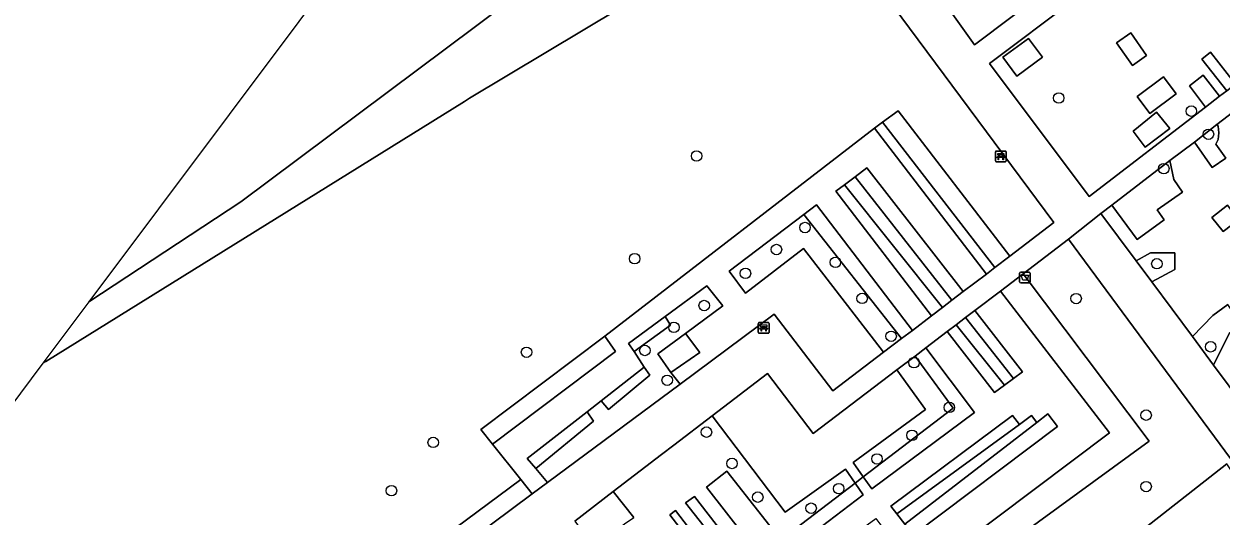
# Model space of a CAD drawing. Extents: x 159352 to 160617, y 385888 to 387323.
# Drawn here: x 159458.5 to 159570, y 386517.3 to 386563.2 of the extents above; entities that cross this region are included whole.
import ezdxf

# ---------------------------------------------------------------- set-up
doc = ezdxf.new("R2010")
doc.units = 0
for name, color, linetype in [('IMGEO_Afvalbak', 7, 'Continuous'), ('IMGEO_Bank', 7, 'Continuous'), ('IMGEO_Boom', 7, 'Continuous'), ('IMGEO_Gemengd_bos', 7, 'Continuous'), ('IMGEO_Grasland_agrarisch', 7, 'Continuous'), ('IMGEO_Groenvoorziening', 7, 'Continuous'), ('IMGEO_Hek', 7, 'Continuous'), ('IMGEO_Voetpad_halfverhard', 7, 'Continuous')]:
    doc.layers.add(name, color=color, linetype=linetype)

msp = doc.modelspace()

# ---------------------------------------------------------------- linework, layer by layer
at = {"layer": 'IMGEO_Afvalbak'}
for p, q in [((159551.23, 386539.16), (159551.23, 386539.96)), ((159551.23, 386539.96), (159551.23, 386539.16)), ((159551.33, 386540.06), (159552.12, 386540.06)), ((159552.12, 386540.06), (159551.33, 386540.06)), ((159552.12, 386539.06), (159551.33, 386539.06)), ((159551.33, 386539.06), (159552.12, 386539.06)), ((159552.22, 386539.96), (159552.22, 386539.16)), ((159552.22, 386539.16), (159552.22, 386539.96))]:
    msp.add_line(p, q, dxfattribs=at)
msp.add_lwpolyline([(159551.37, 386539.77), (159552.07, 386539.77), (159551.93, 386539.3), (159551.52, 386539.3), (159551.37, 386539.77)], dxfattribs=at)
for centre, start, end in [((159551.33, 386539.96), 90, 180), ((159551.33, 386539.96), 90, 180), ((159551.33, 386539.16), 180, 270), ((159551.33, 386539.16), 180, 270), ((159552.12, 386539.96), 0, 90), ((159552.12, 386539.96), 360, 90), ((159552.12, 386539.16), 270, 0), ((159552.12, 386539.16), 270, 0)]:
    msp.add_arc(centre, 0.1, start, end, dxfattribs=at)
at = {"layer": 'IMGEO_Bank'}
for p, q in [((159548.98, 386550.42), (159548.98, 386551.26)), ((159548.98, 386551.26), (159548.98, 386550.42)), ((159549.05, 386551.34), (159549.89, 386551.34)), ((159549.89, 386551.34), (159549.05, 386551.34)), ((159549.98, 386551.27), (159549.98, 386550.43)), ((159549.98, 386550.43), (159549.98, 386551.27)), ((159549.9, 386550.34), (159549.06, 386550.34)), ((159549.06, 386550.34), (159549.9, 386550.34)), ((159549.67, 386550.74), (159549.28, 386550.74)), ((159549.29, 386550.85), (159549.29, 386550.95)), ((159549.33, 386550.95), (159549.33, 386550.85)), ((159549.62, 386550.96), (159549.34, 386550.96)), ((159549.34, 386550.84), (159549.62, 386550.84)), ((159549.62, 386550.85), (159549.62, 386550.95)), ((159549.67, 386550.95), (159549.67, 386550.85)), ((159526.89, 386534.43), (159526.89, 386535.27)), ((159526.89, 386535.27), (159526.89, 386534.43)), ((159526.96, 386535.36), (159527.8, 386535.36)), ((159527.8, 386535.36), (159526.96, 386535.36)), ((159527.58, 386534.75), (159527.19, 386534.75)), ((159527.2, 386534.86), (159527.2, 386534.97)), ((159527.24, 386534.97), (159527.24, 386534.86)), ((159527.53, 386534.97), (159527.25, 386534.97)), ((159527.25, 386534.86), (159527.53, 386534.86)), ((159527.54, 386534.86), (159527.54, 386534.97)), ((159527.58, 386534.97), (159527.58, 386534.86)), ((159527.89, 386535.28), (159527.89, 386534.44)), ((159527.89, 386534.44), (159527.89, 386535.28)), ((159527.81, 386534.36), (159526.97, 386534.36)), ((159526.97, 386534.36), (159527.81, 386534.36))]:
    msp.add_line(p, q, dxfattribs=at)
for points in [[(159549.22, 386550.74), (159549.08, 386550.74), (159549.19, 386550.84), (159549.28, 386550.84)], [(159549.28, 386550.96), (159549.19, 386550.96), (159549.19, 386551.12), (159549.76, 386551.12), (159549.76, 386550.96), (159549.67, 386550.96)], [(159549.27, 386550.73), (159549.27, 386550.53), (159549.23, 386550.53), (159549.23, 386550.73)], [(159549.67, 386550.84), (159549.76, 386550.84), (159549.87, 386550.74), (159549.73, 386550.74)], [(159549.72, 386550.73), (159549.72, 386550.53), (159549.68, 386550.53), (159549.68, 386550.73)], [(159527.14, 386534.75), (159526.99, 386534.75), (159527.1, 386534.86), (159527.19, 386534.86)], [(159527.19, 386534.97), (159527.1, 386534.97), (159527.1, 386535.14), (159527.67, 386535.14), (159527.67, 386534.97), (159527.59, 386534.97)], [(159527.19, 386534.75), (159527.19, 386534.54), (159527.14, 386534.54), (159527.14, 386534.75)], [(159527.59, 386534.86), (159527.67, 386534.86), (159527.78, 386534.75), (159527.64, 386534.75)], [(159527.63, 386534.75), (159527.63, 386534.54), (159527.59, 386534.54), (159527.59, 386534.75)]]:
    msp.add_lwpolyline(points, dxfattribs=at)
for centre, radius, start, end in [((159549.05, 386551.26), 0.0779, 92.4484, 184.2845), ((159549.05, 386551.26), 0.0779, 92.4484, 184.2845), ((159549.9, 386551.26), 0.0779, 2.4484, 94.2845), ((159549.9, 386551.26), 0.0779, 2.4484, 94.2845), ((159549.05, 386550.42), 0.0779, 182.4484, 274.2845), ((159549.05, 386550.42), 0.0779, 182.4484, 274.2845), ((159549.22, 386550.73), 0.00671, 2.8957, 87.1043), ((159549.28, 386550.73), 0.00671, 92.8957, 177.1043), ((159549.28, 386550.95), 0.00671, 2.8957, 87.1043), ((159549.28, 386550.85), 0.00671, 272.8957, 357.1043), ((159549.34, 386550.95), 0.00671, 92.8957, 177.1043), ((159549.34, 386550.85), 0.00671, 182.8957, 267.1043), ((159549.62, 386550.95), 0.00671, 2.8957, 87.1043), ((159549.62, 386550.85), 0.00671, 272.8957, 357.1043), ((159549.67, 386550.95), 0.00671, 92.8957, 177.1043), ((159549.67, 386550.85), 0.00671, 182.8957, 267.1043), ((159549.67, 386550.73), 0.00671, 2.8957, 87.1043), ((159549.73, 386550.73), 0.00671, 92.8957, 177.1043), ((159549.9, 386550.42), 0.0779, 272.4484, 4.2845), ((159549.9, 386550.42), 0.0779, 272.4484, 4.2845), ((159526.97, 386535.28), 0.0779, 92.4484, 184.2845), ((159526.97, 386535.28), 0.0779, 92.4484, 184.2845), ((159527.14, 386534.75), 0.00671, 2.8957, 87.1043), ((159527.19, 386534.97), 0.00671, 2.8957, 87.1043), ((159527.19, 386534.86), 0.00671, 272.8957, 357.1043), ((159527.19, 386534.75), 0.00671, 92.8957, 177.1043), ((159527.25, 386534.97), 0.00671, 92.8957, 177.1043), ((159527.25, 386534.86), 0.00671, 182.8957, 267.1043), ((159527.53, 386534.97), 0.00671, 2.8957, 87.1043), ((159527.53, 386534.86), 0.00671, 272.8957, 357.1043), ((159527.59, 386534.97), 0.00671, 92.8957, 177.1043), ((159527.59, 386534.86), 0.00671, 182.8957, 267.1043), ((159527.58, 386534.75), 0.00671, 2.8957, 87.1043), ((159527.64, 386534.75), 0.00671, 92.8957, 177.1043), ((159527.81, 386535.28), 0.0779, 2.4484, 94.2845), ((159527.81, 386535.28), 0.0779, 2.4484, 94.2845), ((159526.97, 386534.43), 0.0779, 182.4484, 274.2845), ((159526.97, 386534.43), 0.0779, 182.4484, 274.2845), ((159527.81, 386534.43), 0.0779, 272.4484, 4.2845), ((159527.81, 386534.43), 0.0779, 272.4484, 4.2845)]:
    msp.add_arc(centre, radius, start, end, dxfattribs=at)
at = {"layer": 'IMGEO_Boom'}
for centre in [(159554.87, 386556.28), (159567.22, 386555.06), (159568.82, 386552.9), (159521.14, 386550.88), (159564.66, 386549.7), (159531.24, 386544.21), (159528.58, 386542.16), (159515.37, 386541.31), (159534.07, 386540.97), (159564.01, 386540.84), (159525.69, 386539.94), (159536.56, 386537.61), (159556.49, 386537.59), (159521.85, 386536.94), (159519.03, 386534.91), (159539.26, 386534.08), (159569.02, 386533.1), (159505.3, 386532.59), (159516.32, 386532.76), (159541.39, 386531.62), (159518.4, 386529.98), (159544.68, 386527.45), (159563.01, 386526.73), (159522.06, 386525.15), (159496.61, 386524.19), (159541.2, 386524.85), (159524.44, 386522.23), (159537.94, 386522.65), (159492.72, 386519.69), (159534.38, 386519.88), (159563.01, 386520.07), (159526.84, 386519.09), (159531.81, 386518.06)]:
    msp.add_circle(centre, 0.489, dxfattribs=at)
at = {"layer": 'IMGEO_Gemengd_bos'}
for points in [[(159460.26, 386531.58), (159460.26, 386531.58), (159460.52, 386531.74), (159499.51, 386555.96), (159500, 386556.26), (159535.39, 386577.48), (159535.12, 386577.9), (159649.32, 386670.53), (159658.56, 386652.04), (159659.96, 386649.25), (159693.21, 386669.03), (159694.6, 386669.86), (159692.22, 386674.51), (159689.7, 386673.25), (159661.01, 386658.99), (159652.12, 386676.93), (159599.28, 386636.76), (159478.69, 386546.62), (159464.54, 386537.3)], [(159553.75, 386500), (159569.44, 386512.65), (159569.79, 386512.93), (159571.5, 386514.21), (159572.11, 386514.67), (159574.43, 386516.35), (159570.52, 386522.2), (159516.02, 386479.43), (159511.52, 386482.12), (159510.37, 386475.98), (159510.31, 386475.63), (159510.81, 386475.39), (159511.13, 386475.64), (159514.22, 386478.04), (159521.72, 386474.15)]]:
    msp.add_lwpolyline(points, close=True, dxfattribs=at)
for points in [[(159649.32, 386670.53), (159535.12, 386577.9), (159535.39, 386577.48), (159500, 386556.26), (159499.51, 386555.96), (159460.52, 386531.74), (159460.26, 386531.58), (159460.26, 386531.58), (159450.8, 386518.94)], [(159449.89, 386508.94), (159467.83, 386500.5), (159471.45, 386498.79), (159479.36, 386504.66), (159481.92, 386501.58), (159487.57, 386505.79), (159492.74, 386509.64), (159491.63, 386510.98), (159504.76, 386520.73), (159502.14, 386524.03), (159501.05, 386525.39), (159512.6, 386534.09), (159537.72, 386553.47), (159538.47, 386554.02), (159539.93, 386555.1), (159550.32, 386541.55), (159554.42, 386544.67), (159538.63, 386565.97)], [(159570.88, 386522.7), (159555.79, 386543.12), (159551.56, 386539.9), (159563.3, 386524.31), (159529.4, 386499.59)], [(159516.02, 386479.43), (159570.52, 386522.2)]]:
    msp.add_lwpolyline(points, dxfattribs=at)
at = {"layer": 'IMGEO_Grasland_agrarisch'}
msp.add_lwpolyline([(159627.55, 386754.97), (159608.05, 386728.94), (159464.54, 386537.3), (159478.69, 386546.62), (159599.28, 386636.76), (159652.12, 386676.93), (159661.01, 386658.99), (159689.7, 386673.25), (159688.52, 386675.55), (159687.87, 386676.83), (159663.59, 386724.2), (159655.34, 386740.45), (159655.3, 386740.52), (159652.44, 386739.21), (159650.78, 386742.84), (159653.49, 386744.09), (159645.7, 386759.43), (159639.99, 386758), (159627.55, 386754.97), (159627.55, 386754.97)], dxfattribs=at)
at = {"layer": 'IMGEO_Groenvoorziening'}
for points in [[(159584.65, 386609.63), (159542.35, 386577.1), (159545.68, 386571.79), (159545.13, 386571.45), (159545.29, 386571.15), (159544.81, 386570.88), (159546.83, 386567.62), (159543.92, 386565.6), (159547.04, 386561.23), (159554.17, 386566.63), (159546.86, 386575.94), (159549.14, 386577.61), (159560.46, 386585.79), (159566.17, 386589.92), (159567.34, 386588.38), (159567.76, 386587.82), (159570.56, 386584.11)], [(159593.32, 386572.02), (159569.61, 386553.82), (159569.72, 386553.67), (159569.78, 386553.04), (159569.72, 386552.4), (159569.49, 386551.99), (159570.44, 386550.66), (159569.15, 386549.8), (159567.53, 386552.15), (159565.23, 386550.46), (159565.6, 386548.69), (159566.41, 386547.51), (159564.03, 386545.86), (159564.7, 386544.93), (159562.18, 386543.1), (159559.81, 386546.31), (159558.8, 386545.53), (159562.08, 386541.12), (159563.42, 386541.84), (159564.42, 386541.84), (159565.69, 386541.84), (159565.69, 386540.3), (159563.55, 386539.14), (159567.33, 386534.05), (159569.23, 386536), (159570.61, 386537.05)], [(159528.02, 386501.32), (159559.6, 386525.07), (159549.44, 386538.29), (159547.05, 386536.47), (159551.5, 386530.76), (159550.65, 386530.14), (159549.83, 386529.53), (159548.9, 386528.84), (159544.47, 386534.51), (159542.5, 386533.01), (159547.02, 386526.98), (159537.45, 386519.87), (159536.67, 386520.97), (159535.91, 386520.39), (159535, 386521.71), (159529.39, 386517.7), (159522.6, 386526.67), (159519.02, 386523.93), (159517.86, 386523.05), (159513.36, 386519.6), (159515.3, 386517.18)], [(159570.79, 386534.41), (159569.3, 386531.39), (159574.93, 386523.8)]]:
    msp.add_lwpolyline(points, dxfattribs=at)
for points in [[(159592.24, 386573.64), (159586.03, 386581.59), (159583.92, 386579.9), (159580.83, 386583.94), (159567.78, 386574.1), (159569.66, 386571.74), (159568.09, 386570.56), (159567.44, 386571.34), (159565.39, 386569.78), (159564.12, 386571.34), (159548.41, 386559.48), (159557.71, 386547.1), (159568.55, 386555.44), (159567.06, 386557.4), (159568.33, 386558.41), (159569.86, 386556.44), (159570.52, 386556.95), (159568.19, 386559.89), (159569.01, 386560.54), (159571.35, 386557.58)], [(159553.35, 386560.07), (159552.05, 386561.84), (159549.68, 386560.08), (159550.96, 386558.33)], [(159550.96, 386558.33), (159549.68, 386560.08), (159552.05, 386561.84), (159553.35, 386560.07)], [(159563.06, 386560.25), (159561.59, 386562.35), (159560.25, 386561.41), (159561.74, 386559.31)], [(159561.74, 386559.31), (159560.25, 386561.41), (159561.59, 386562.35), (159563.06, 386560.25)], [(159571.35, 386557.58), (159569.01, 386560.54), (159568.19, 386559.89), (159570.52, 386556.95)], [(159563.36, 386554.83), (159562.17, 386556.43), (159564.62, 386558.26), (159565.82, 386556.67)], [(159565.82, 386556.67), (159564.62, 386558.26), (159562.17, 386556.43), (159563.36, 386554.83)], [(159569.86, 386556.44), (159568.33, 386558.41), (159567.06, 386557.4), (159568.55, 386555.44)], [(159539.93, 386555.1), (159538.47, 386554.02), (159548.93, 386540.49), (159550.32, 386541.55)], [(159562.92, 386551.7), (159561.79, 386553.18), (159563.97, 386554.96), (159565.21, 386553.44)], [(159565.21, 386553.44), (159563.97, 386554.96), (159561.79, 386553.18), (159562.92, 386551.7)], [(159504.76, 386520.73), (159505.83, 386519.39), (159507.26, 386520.46), (159506.16, 386521.77), (159505.37, 386522.7), (159510.94, 386527.04), (159512.24, 386528.05), (159516.27, 386531.2), (159515.31, 386532.65), (159514.8, 386533.4), (159518.22, 386535.93), (159522.09, 386538.79), (159523.59, 386536.9), (159520.11, 386534.33), (159521.43, 386532.57), (159518.74, 386530.7), (159519.61, 386529.63), (159528.36, 386536.14), (159533.83, 386528.99), (159538.56, 386532.59), (159531.09, 386542.25), (159525.68, 386538.11), (159524.16, 386540.13), (159531.13, 386545.43), (159532.31, 386546.34), (159541.24, 386534.63), (159543.02, 386535.99), (159534.12, 386547.59), (159534.92, 386548.19), (159535.9, 386548.93), (159537.01, 386549.77), (159545.98, 386538.26), (159548.13, 386539.88), (159537.72, 386553.47), (159512.6, 386534.09), (159513.6, 386532.67), (159502.14, 386524.03)], [(159537.72, 386553.47), (159548.13, 386539.88), (159548.93, 386540.49), (159538.47, 386554.02)], [(159567.53, 386552.15), (159569.15, 386549.8), (159570.44, 386550.66), (159569.49, 386551.99), (159569.72, 386552.4), (159569.78, 386553.04), (159569.72, 386553.67), (159569.61, 386553.82)], [(159559.81, 386546.31), (159562.18, 386543.1), (159564.7, 386544.93), (159564.03, 386545.86), (159566.41, 386547.51), (159565.6, 386548.69), (159565.23, 386550.46)], [(159537.01, 386549.77), (159535.9, 386548.93), (159544.92, 386537.44), (159545.98, 386538.26)], [(159534.12, 386547.59), (159543.02, 386535.99), (159544.04, 386536.77), (159534.92, 386548.19)], [(159534.92, 386548.19), (159544.04, 386536.77), (159544.92, 386537.44), (159535.9, 386548.93)], [(159541.24, 386534.63), (159532.31, 386546.34), (159531.13, 386545.43), (159540.22, 386533.86)], [(159570.18, 386543.84), (159569.12, 386545.14), (159570.58, 386546.28), (159571.63, 386544.94)], [(159571.63, 386544.94), (159570.58, 386546.28), (159569.12, 386545.14), (159570.18, 386543.84)], [(159540.22, 386533.86), (159531.13, 386545.43), (159524.16, 386540.13), (159525.68, 386538.11), (159531.09, 386542.25), (159538.56, 386532.59)], [(159564.42, 386541.84), (159563.42, 386541.84), (159562.08, 386541.12), (159563.55, 386539.14), (159565.69, 386540.3), (159565.69, 386541.84)], [(159549.44, 386538.29), (159559.6, 386525.07), (159528.02, 386501.32), (159529.4, 386499.59), (159563.3, 386524.31), (159551.56, 386539.9)], [(159510.94, 386527.04), (159511.53, 386526.17), (159506.16, 386521.77), (159507.26, 386520.46), (159519.61, 386529.63), (159518.74, 386530.7), (159517.53, 386532.45), (159520.11, 386534.33), (159523.59, 386536.9), (159522.09, 386538.79), (159518.22, 386535.93), (159518.71, 386535.11), (159515.31, 386532.65), (159516.27, 386531.2), (159516.78, 386530.45), (159512.93, 386527.26), (159512.24, 386528.05)], [(159569.3, 386531.39), (159570.79, 386534.41), (159571.87, 386535.18), (159570.61, 386537.05), (159569.23, 386536), (159567.33, 386534.05)], [(159515.31, 386532.65), (159518.71, 386535.11), (159518.22, 386535.93), (159514.8, 386533.4)], [(159545.33, 386535.16), (159549.83, 386529.53), (159550.65, 386530.14), (159546.19, 386535.82)], [(159546.19, 386535.82), (159550.65, 386530.14), (159551.5, 386530.76), (159547.05, 386536.47)], [(159544.47, 386534.51), (159548.9, 386528.84), (159549.83, 386529.53), (159545.33, 386535.16)], [(159512.6, 386534.09), (159501.05, 386525.39), (159502.14, 386524.03), (159513.6, 386532.67)], [(159518.74, 386530.7), (159521.43, 386532.57), (159520.11, 386534.33), (159517.53, 386532.45)], [(159536.67, 386520.97), (159537.45, 386519.87), (159547.02, 386526.98), (159542.5, 386533.01), (159541.49, 386532.24), (159545.05, 386527.37)], [(159512.24, 386528.05), (159512.93, 386527.26), (159516.78, 386530.45), (159516.27, 386531.2)], [(159545.05, 386527.37), (159541.49, 386532.24), (159539.8, 386530.95), (159542.47, 386527.27), (159535.71, 386522.33), (159536.67, 386520.97)], [(159535.91, 386520.39), (159536.67, 386520.97), (159535.71, 386522.33), (159542.47, 386527.27), (159539.8, 386530.95), (159531.99, 386525.01), (159527.73, 386530.6), (159522.6, 386526.67), (159529.39, 386517.7), (159535, 386521.71)], [(159506.16, 386521.77), (159511.53, 386526.17), (159510.94, 386527.04), (159505.37, 386522.7)], [(159550.57, 386526.71), (159551.23, 386525.86), (159552.33, 386526.71), (159552.84, 386526.06), (159553.87, 386526.84), (159554.75, 386525.67), (159541.32, 386515.55), (159540.53, 386516.58), (159539.78, 386517.55), (159539.24, 386518.25)], [(159550.57, 386526.71), (159539.24, 386518.25), (159539.78, 386517.55), (159551.23, 386525.86)], [(159552.84, 386526.06), (159552.33, 386526.71), (159551.23, 386525.86), (159539.78, 386517.55), (159540.53, 386516.58)], [(159540.53, 386516.58), (159541.32, 386515.55), (159554.75, 386525.67), (159553.87, 386526.84), (159552.84, 386526.06)], [(159527.21, 386513.41), (159527.91, 386513.83), (159530.8, 386514.84), (159536.65, 386519.31), (159535.91, 386520.39), (159528.98, 386515.1), (159523.97, 386521.5), (159522.06, 386520.03)], [(159522.06, 386520.03), (159523.97, 386521.5), (159528.98, 386515.1), (159535.91, 386520.39), (159536.65, 386519.31), (159530.8, 386514.84), (159527.91, 386513.83), (159527.21, 386513.41)], [(159492.74, 386509.64), (159505.83, 386519.39), (159504.76, 386520.73), (159491.63, 386510.98)], [(159514.43, 386516.6), (159515.3, 386517.18), (159513.36, 386519.6), (159509.79, 386516.86), (159511, 386515.22), (159511.57, 386514.45)], [(159520.12, 386518.55), (159520.93, 386519.16), (159526.77, 386511.59), (159526.3, 386511.32), (159527.55, 386509.61), (159537.83, 386517.1), (159538.3, 386516.48), (159539.08, 386515.46), (159539.83, 386514.48), (159529.28, 386506.63), (159529.63, 386506.16), (159528.62, 386505.41), (159528.13, 386505.06), (159525.9, 386507.98), (159524.42, 386509.91), (159518.64, 386517.44), (159519.19, 386517.85), (159524.96, 386510.31), (159525.99, 386511.08)], [(159526.77, 386511.59), (159520.93, 386519.16), (159520.12, 386518.55), (159525.99, 386511.08), (159526.3, 386511.32)], [(159524.96, 386510.31), (159519.19, 386517.85), (159518.64, 386517.44), (159524.42, 386509.91)]]:
    msp.add_lwpolyline(points, close=True, dxfattribs=at)
at = {"layer": 'IMGEO_Hek'}
for points in [[(159500, 386556.26), (159535.39, 386577.48), (159535.12, 386577.9), (159649.32, 386670.53), (159658.56, 386652.04)], [(159499.51, 386555.96), (159460.52, 386531.74)], [(159460.26, 386531.58), (159460.52, 386531.74)], [(159460.26, 386531.58), (159460.26, 386531.58)], [(159484.61, 386498.36), (159500, 386489.01), (159516.02, 386479.43), (159570.52, 386522.2)]]:
    msp.add_lwpolyline(points, dxfattribs=at)
at = {"layer": 'IMGEO_Voetpad_halfverhard'}
msp.add_lwpolyline([(159548.41, 386559.48), (159564.12, 386571.34), (159567.78, 386574.1), (159580.83, 386583.94), (159583.01, 386585.59), (159586.03, 386581.59), (159592.24, 386573.64), (159571.35, 386557.58), (159570.52, 386556.95), (159569.86, 386556.44), (159568.55, 386555.44), (159557.71, 386547.1)], close=True, dxfattribs=at)
for points in [[(159509.79, 386516.86), (159513.36, 386519.6), (159517.86, 386523.05), (159519.02, 386523.93), (159522.6, 386526.67), (159527.73, 386530.6), (159531.99, 386525.01), (159539.8, 386530.95), (159541.49, 386532.24), (159542.5, 386533.01), (159544.47, 386534.51), (159545.33, 386535.16), (159546.19, 386535.82), (159547.05, 386536.47), (159549.44, 386538.29), (159551.56, 386539.9), (159555.79, 386543.12), (159558.8, 386545.53), (159559.81, 386546.31), (159565.23, 386550.46), (159567.53, 386552.15), (159569.61, 386553.82), (159593.32, 386572.02)], [(159538.63, 386565.97), (159554.42, 386544.67), (159550.32, 386541.55), (159548.93, 386540.49), (159548.13, 386539.88), (159545.98, 386538.26), (159544.92, 386537.44), (159544.04, 386536.77), (159543.02, 386535.99), (159541.24, 386534.63), (159540.22, 386533.86), (159538.56, 386532.59), (159533.83, 386528.99), (159528.36, 386536.14), (159519.61, 386529.63), (159507.26, 386520.46), (159505.83, 386519.39), (159492.74, 386509.64)], [(159554.17, 386566.63), (159547.04, 386561.23), (159543.92, 386565.6)], [(159574.93, 386523.8), (159569.3, 386531.39), (159567.33, 386534.05), (159563.55, 386539.14), (159562.08, 386541.12), (159558.8, 386545.53), (159555.79, 386543.12), (159570.88, 386522.7)]]:
    msp.add_lwpolyline(points, dxfattribs=at)

doc.saveas('drawing.dxf')
